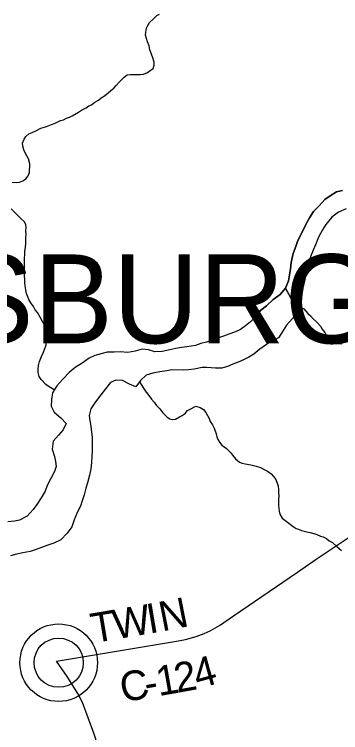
# Model space of a CAD drawing. Extents: x 1310247 to 1664935, y 235267 to 584339.
# Drawn here: x 1519107 to 1522411, y 375431 to 382702 of the extents above; entities that cross this region are included whole.
import ezdxf

# ---------------------------------------------------------------- set-up
doc = ezdxf.new("R2010")
doc.units = 0
for name, color, linetype in [('GM_X_County_Road', 7, 'Continuous'), ('GM_X_County_Road_Text', 7, 'Continuous'), ('GM_X_Major_Lake', 7, 'Continuous'), ('GM_X_Major_River', 7, 'Continuous'), ('GM_X_Minor_River', 7, 'Continuous'), ('GM_X_Township_Text', 7, 'Continuous'), ('GM_X_Unincorporated', 7, 'Continuous'), ('GM_X_Unincorporated_Location', 7, 'Continuous')]:
    doc.layers.add(name, color=color, linetype=linetype)

msp = doc.modelspace()

# ---------------------------------------------------------------- linework, layer by layer
at = {"layer": 'GM_X_County_Road'}
for points in [[(1519534.7, 376154.7), (1520749.7, 376357.4), (1520839.6, 376373.6), (1520949.5, 376405.9), (1521027.5, 376434.1), (1521089.4, 376460.3), (1521185.4, 376514.6), (1521325.2, 376613.1), (1521972.5, 377055.2), (1522164.3, 377185.9), (1522607.8, 377485.3)], [(1520950.9, 369307.8), (1521148.5, 369530.6), (1521182.5, 369572.8), (1521202.4, 369604.9), (1521232.3, 369677), (1521511, 370330.4), (1521531.9, 370371.8), (1521537.6, 370407.3), (1521534.2, 370460.4), (1521484.9, 370608.2), (1521353.1, 371089.2), (1521296.2, 371262.8), (1521156.7, 371627.1), (1521094.1, 371803.6), (1520980.2, 372131), (1520769.6, 372762.9), (1520598.8, 373303.7), (1519912.8, 375427.2), (1519798.9, 375734.6), (1519750.5, 375828.6), (1519640.9, 375998.9), (1519534.7, 376154.7)]]:
    msp.add_lwpolyline(points, dxfattribs=at)
at = {"layer": 'GM_X_Major_Lake'}
msp.add_line((1521853, 379930.7), (1521986.1, 379683.5), dxfattribs=at)
for points in [[(1521562.9, 379655.9), (1521602, 379707.2), (1521659, 379752.2), (1521728.4, 379814.9), (1521797.6, 379867.6), (1521853, 379930.7)], [(1521853, 379930.7), (1521797.6, 379867.6), (1521728.4, 379814.9), (1521659, 379752.2), (1521602, 379707.2), (1521562.9, 379655.9)], [(1521562.9, 379655.9), (1521497.4, 379589), (1521446.5, 379548), (1521395.7, 379512.9), (1521345.1, 379487.8), (1521278.5, 379463.1), (1521224, 379444.2), (1521157.4, 379419.4), (1521103, 379400.5), (1521052.5, 379383.4), (1520994.2, 379368.6), (1520939.7, 379351.6), (1520853.3, 379335.3), (1520801.1, 379330.3), (1520742.8, 379319.5), (1520680.4, 379306.7), (1520604, 379290.2), (1520529.8, 379285.6), (1520466.1, 379305), (1520402.2, 379314.2), (1520331.7, 379293.6), (1520255.2, 379279.1), (1520179.2, 379284.6), (1520117.1, 379283.9), (1520047, 379281.2), (1519994.7, 379270.3), (1519922.2, 379249.7), (1519865.5, 379222.7), (1519794.3, 379170), (1519723.3, 379127.4), (1519662.2, 379076.5), (1519598.7, 379009.6), (1519537.3, 378942.7), (1519493.7, 378869.4), (1519482.3, 378803.4), (1519480.9, 378737.3), (1519509.7, 378674.6), (1519576.6, 378617.1), (1519631.5, 378561.9), (1519602.1, 378496.4), (1519552.9, 378441.2), (1519499.6, 378380.1), (1519489.9, 378300.2), (1519514.4, 378227.5), (1519523.4, 378175.2), (1519530.3, 378125), (1519513.2, 378073.2), (1519440.2, 377934.3), (1519419, 377874.6), (1519379.6, 377809.3), (1519336.1, 377742), (1519299, 377690.6), (1519235.5, 377621.7), (1519160.6, 377583.1), (1519110.2, 377570.1), (1519040, 377563.5)], [(1521986.1, 379683.5), (1521918.6, 379618.7), (1521861.3, 379555.7), (1521830.1, 379500.2), (1521780.5, 379427), (1521711.7, 379392.3), (1521660.9, 379359.3), (1521593.8, 379312.5), (1521532.7, 379261.6), (1521482, 379232.5), (1521427.4, 379205.6), (1521372.8, 379180.6), (1521320.3, 379161.6), (1521265.7, 379136.6), (1521209.3, 379119.7), (1521145.2, 379121), (1521057.3, 379128.8), (1521007.1, 379125.8), (1520926.7, 379111.3), (1520870.5, 379104.5), (1520816.4, 379101.5), (1520702.3, 379103.8), (1520650, 379094.8), (1520581.7, 379084.2), (1520509.3, 379071.6), (1520440.8, 379050.9), (1520383.6, 378995.9), (1520338.2, 378930.7), (1520274.6, 378958), (1520203.3, 378995.5), (1520135.3, 378998.9), (1520080.7, 378975.9), (1520029.3, 378910.8), (1519982, 378851.6), (1519928.5, 378780.5), (1519880.9, 378709.3), (1519863.5, 378641.5), (1519870.4, 378589.2), (1519881.3, 378532.9), (1519890, 378472.6), (1519895, 378420.4), (1519895.6, 378354.2), (1519896.1, 378284), (1519893, 378228), (1519889.7, 378165.9), (1519880.4, 378101.9), (1519869, 378036), (1519847.4, 377960.3), (1519830.2, 377904.5), (1519812.8, 377836.7), (1519793.5, 377777), (1519776.4, 377725.2), (1519745.1, 377665.7), (1519713.4, 377584.1)], [(1521986.1, 379683.5), (1521918.6, 379618.7), (1521861.3, 379555.7), (1521830.1, 379500.2), (1521780.5, 379427), (1521711.7, 379392.3), (1521660.9, 379359.3), (1521593.8, 379312.5), (1521532.7, 379261.6), (1521482, 379232.5), (1521427.4, 379205.6), (1521372.8, 379180.6), (1521320.3, 379161.6), (1521265.7, 379136.6), (1521209.3, 379119.7), (1521145.2, 379121), (1521057.3, 379128.8), (1521007.1, 379125.8), (1520926.7, 379111.3), (1520870.5, 379104.5), (1520816.4, 379101.5), (1520702.3, 379103.8), (1520650, 379094.8), (1520581.7, 379084.2), (1520509.3, 379071.6), (1520440.8, 379050.9), (1520383.6, 378995.9), (1520338.2, 378930.7), (1520274.6, 378958), (1520203.3, 378995.5), (1520135.3, 378998.9), (1520080.7, 378975.9), (1520029.3, 378910.8), (1519982, 378851.6), (1519928.5, 378780.5), (1519880.9, 378709.3), (1519863.5, 378641.5), (1519870.4, 378589.2), (1519881.3, 378532.9), (1519890, 378472.6), (1519895, 378420.4), (1519895.6, 378354.2), (1519896.1, 378284), (1519893, 378228), (1519889.7, 378165.9), (1519880.4, 378101.9), (1519869, 378036), (1519847.4, 377960.3), (1519830.2, 377904.5), (1519812.8, 377836.7), (1519793.5, 377777), (1519776.4, 377725.2), (1519745.1, 377665.7), (1519713.4, 377584.1)], [(1519713.4, 377584.1), (1519687.9, 377514.5), (1519642.5, 377449.2), (1519579.1, 377384.3), (1519508.3, 377349.7), (1519435.7, 377327.1), (1519381.2, 377306.1), (1519316.6, 377281.3), (1519266.2, 377266.3), (1519191.8, 377251.8), (1519129.4, 377239), (1519069, 377222.1)]]:
    msp.add_lwpolyline(points, dxfattribs=at)
at = {"layer": 'GM_X_Major_River'}
msp.add_line((1521986.1, 379683.5), (1521853, 379930.7), dxfattribs=at)
for points in [[(1521853, 379930.7), (1521882.6, 380004.3), (1521891.9, 380066.2), (1521903.1, 380126.1), (1521910.5, 380190.1), (1521930.4, 380281.9), (1521957.9, 380351.5), (1521975, 380403.3), (1522002.2, 380460.9), (1522033.5, 380524.4), (1522056.6, 380576), (1522094.1, 380643.4), (1522135.5, 380706.7), (1522192.7, 380763.7), (1522252.2, 380828.7), (1522303, 380865.8), (1522369.9, 380904.5), (1522430.3, 380919.3)], [(1522430.3, 380919.3), (1522369.9, 380904.5), (1522303, 380865.8), (1522252.2, 380828.7), (1522192.7, 380763.7), (1522135.5, 380706.7), (1522094.1, 380643.4), (1522056.6, 380576), (1522033.5, 380524.4), (1522002.2, 380460.9), (1521975, 380403.3), (1521957.9, 380351.5), (1521930.4, 380281.9), (1521910.5, 380190.1), (1521903.1, 380126.1), (1521891.9, 380066.2), (1521882.6, 380004.3), (1521853, 379930.7)], [(1522466.5, 380734.2), (1522387.7, 380699.7), (1522322.5, 380648.9), (1522260.9, 380576), (1522225.8, 380522.5), (1522186.1, 380445.2), (1522154.5, 380369.6), (1522133.4, 380315.9), (1522105.9, 380248.3), (1522082.3, 380170.6), (1522062.6, 380090.8), (1522047.1, 380017), (1522027.2, 379929.2), (1522017.9, 379867.3), (1522010.3, 379791.2), (1522005.3, 379741.2), (1521986.1, 379683.5)], [(1522466.5, 380734.2), (1522387.7, 380699.7), (1522322.5, 380648.9), (1522260.9, 380576), (1522225.8, 380522.5), (1522186.1, 380445.2), (1522154.5, 380369.6), (1522133.4, 380315.9), (1522105.9, 380248.3), (1522082.3, 380170.6), (1522062.6, 380090.8), (1522047.1, 380017), (1522027.2, 379929.2), (1522017.9, 379867.3), (1522010.3, 379791.2), (1522005.3, 379741.2), (1521986.1, 379683.5)]]:
    msp.add_lwpolyline(points, dxfattribs=at)
at = {"layer": 'GM_X_Minor_River'}
for points in [[(1520058.3, 381907.2), (1520085.1, 381930.5), (1520113.9, 381953.8), (1520138.9, 381983.3), (1520167.9, 382014.6), (1520190.7, 382040.1), (1520217.6, 382065.4), (1520248.4, 382088.7), (1520284.8, 382093.6), (1520317, 382094.7), (1520355.2, 382091.6), (1520385.4, 382094.8), (1520413.6, 382095.9), (1520456.3, 382112.8), (1520483, 382132.1), (1520513.9, 382155.4), (1520522.9, 382189.3), (1520521.7, 382219.5), (1520505, 382272.2), (1520490.2, 382316.9), (1520478.9, 382343.4), (1520471.9, 382381.8), (1520455, 382424.5), (1520445.8, 382456.9), (1520436.7, 382491.4), (1520439.6, 382523.5), (1520446.7, 382561.5), (1520459.6, 382589.3), (1520476.5, 382620.9), (1520511.6, 382652.1), (1520548.9, 382691.2), (1520577.4, 382704.5)], [(1519085.5, 381004.4), (1519127.6, 381001.2), (1519157.9, 381002.3), (1519194.5, 381017.3), (1519223.2, 381036.6), (1519248.2, 381066), (1519259.2, 381099.9), (1519262, 381128), (1519264.8, 381158.1), (1519263.7, 381190.3), (1519249, 381239), (1519222.2, 381288), (1519203.2, 381330.8), (1519192.2, 381367.3), (1519191.1, 381399.5), (1519206.2, 381437.2), (1519223.1, 381464.9), (1519254, 381492.2), (1519288.6, 381505.2), (1519331.4, 381526.1), (1519374.3, 381549), (1519400.6, 381556.3), (1519433.1, 381567.4), (1519484, 381588), (1519520.5, 381599.1), (1519575.7, 381627.6), (1519606, 381634.8), (1519636.6, 381650), (1519665.1, 381661.2), (1519693.7, 381674.5), (1519755.1, 381712.9), (1519787.8, 381732.1), (1519834.8, 381756.8), (1519861.5, 381776.2), (1519887.9, 381787.5), (1519922.9, 381814.6), (1519957.6, 381833.7), (1519986.5, 381857), (1520021.3, 381878.1), (1520058.3, 381907.2)], [(1519512.1, 378900.4), (1519460.3, 378930.3), (1519424.8, 378955.4), (1519379.9, 379007), (1519358.6, 379035.8), (1519349.7, 379076.2), (1519348.7, 379112.5), (1519351.7, 379148.6), (1519360.8, 379186.5), (1519382.4, 379238.2), (1519401.7, 379281.9), (1519412.5, 379309.7), (1519427.9, 379355.5), (1519432.7, 379385.5), (1519428.3, 379444), (1519423.4, 379484.4), (1519420.4, 379518.6), (1519415.2, 379549), (1519396.1, 379585.7), (1519371.2, 379630.7), (1519340.4, 379683.8), (1519319.1, 379712.6), (1519299.9, 379743.3), (1519274.8, 379782.3), (1519253.6, 379817.1), (1519244.3, 379843.5), (1519231.1, 379876), (1519222.1, 379914.5), (1519215.2, 379954.9), (1519214.1, 379989.1), (1519210.8, 380085.8), (1519210.1, 380132.1), (1519210.8, 380158.2), (1519209.9, 380196.4), (1519211, 380238.6), (1519213.8, 380264.7), (1519214.9, 380304.8), (1519220, 380342.9), (1519223.2, 380385), (1519224.9, 380447.3), (1519225.6, 380473.5), (1519224.6, 380509.7), (1519225.6, 380543.8), (1519222.3, 380572.1), (1519209.1, 380600.6), (1519171.8, 380635.9), (1519136.6, 380671.1), (1519073.9, 380733.3)], [(1522004, 379737.3), (1522039.5, 379720.1), (1522078.5, 379674.8), (1522106, 379649.8), (1522133.3, 379620.9), (1522168.6, 379585.7), (1522207.7, 379544.3), (1522224.9, 379513.7), (1522252.2, 379482.7), (1522265.6, 379456.2), (1522288.9, 379425.3), (1522310.2, 379398.6), (1522356, 379379.1), (1522381.9, 379370.3), (1522424.1, 379367.1)], [(1520373.6, 378981.6), (1520431, 378890), (1520458.2, 378857.1), (1520497, 378805.7), (1520522.3, 378774.8), (1520545.6, 378741.9), (1520580.8, 378708.7), (1520611.9, 378667.6), (1520655, 378626.1), (1520680.7, 378609.3), (1520708.6, 378600.4), (1520738.9, 378605.6), (1520779.8, 378626.5), (1520806.3, 378639.8), (1520835.1, 378663.1), (1520860.1, 378692.6), (1520886.5, 378703.9), (1520943.7, 378734.4), (1520987.6, 378721), (1521021.3, 378702), (1521046.6, 378673.1), (1521061.8, 378640.5), (1521079.1, 378611.8), (1521090.3, 378579.3), (1521113.6, 378548.5), (1521130.7, 378511.8), (1521151.3, 378456.9), (1521158.5, 378426.5), (1521165.7, 378398.1), (1521183.1, 378371.5), (1521208.4, 378340.6), (1521255.8, 378309), (1521296.8, 378265.6), (1521316.2, 378238.9), (1521345.4, 378203.9), (1521386.7, 378168.5), (1521414.6, 378157.6), (1521442.6, 378152.8), (1521502.7, 378143), (1521554.6, 378129.4), (1521600.5, 378114), (1521642.1, 378092.7), (1521669.9, 378077.8), (1521707.3, 378050.6), (1521730.7, 378023.8), (1521756.1, 377994.9), (1521778.4, 377929.9), (1521781.3, 377887.6), (1521782.5, 377861.4), (1521783.5, 377825.2), (1521782.7, 377793), (1521783, 377734.7), (1521784.1, 377700.5), (1521789.4, 377674.2), (1521794.6, 377643.8), (1521819.6, 377600.9), (1521845.2, 377582), (1521884.5, 377550.7), (1521929.9, 377519.3), (1521959.5, 377498.3), (1521985.5, 377489.5), (1522015.3, 377478.6), (1522069.2, 377462.9), (1522101.2, 377456), (1522139.2, 377446.8), (1522171.1, 377437.8), (1522206.9, 377420.7), (1522234.8, 377411.9), (1522268.5, 377394.8), (1522296, 377371.9), (1522329.8, 377354.8), (1522376.9, 377313.2), (1522418.1, 377273.8)]]:
    msp.add_lwpolyline(points, dxfattribs=at)
at = {"layer": 'GM_X_Unincorporated'}
for radius in [392.8, 249]:
    msp.add_circle((1519556.2, 376139.1), radius, dxfattribs=at)
at = {"layer": 'GM_X_Unincorporated_Location'}
msp.add_line((1519556.2, 376139.1), (1519556.2, 376139.1), dxfattribs=at)

# ---------------------------------------------------------------- texts
at = {"layer": 'GM_X_County_Road_Text'}
for s, rotation, p in [('N', 11.12355, (1520602.3, 376454.5)), ('W', 9.59893, (1520129.7, 376374.4)), ('I', 9.64267, (1520472.7, 376432.4)), ('T', 9.5976, (1519908.5, 376337)), ('4', 15.57518, (1520964.1, 375872.1)), ('2', 10.3234, (1520753, 375832.3)), ('C', 9.74209, (1520203.4, 375737.4)), ('1', 9.88383, (1520568.5, 375800.1)), ('-', 9.76858, (1520446.4, 375779.1))]:
    msp.add_text(s, height=300, rotation=rotation, dxfattribs=at).set_placement(p)
at = {"layer": 'GM_X_Township_Text'}
msp.add_text('WILLIAMSBURG', height=900, rotation=0.00001, dxfattribs=at).set_placement((1513551.1, 379372.5))

doc.saveas('drawing.dxf')
